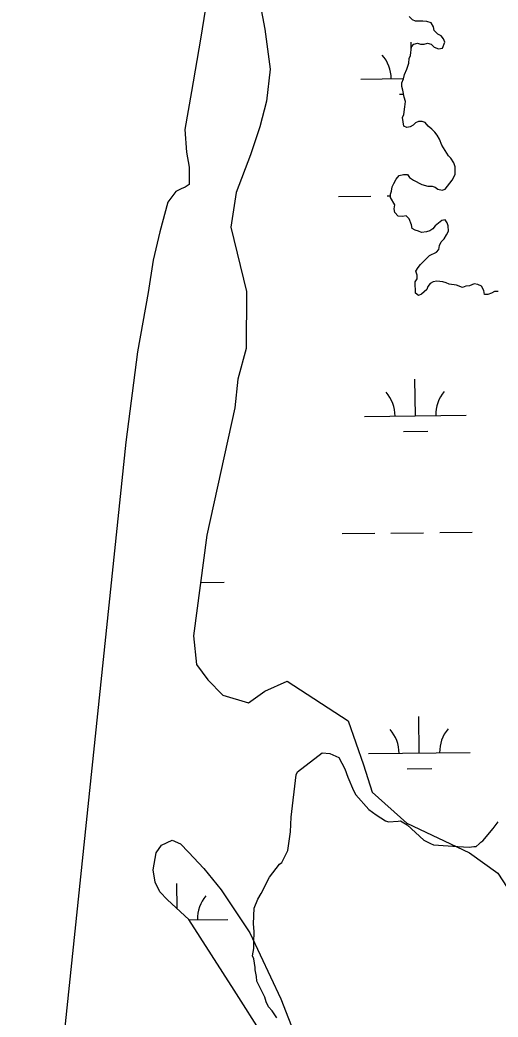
# Model space of a CAD drawing. Extents: x 3683613 to 3738215, y 469626 to 495384.
# Drawn here: x 3716472 to 3716943, y 482125 to 483108 of the extents above; entities that cross this region are included whole.
import ezdxf

# ---------------------------------------------------------------- set-up
doc = ezdxf.new("R2010")
doc.units = 0
for name, color, linetype in [('V-SITE-VEGE', 7, 'Continuous'), ('V-TOPO-SHOR', 7, 'Continuous'), ('V-WETL-SWMP', 7, 'Continuous')]:
    doc.layers.add(name, color=color, linetype=linetype)

msp = doc.modelspace()

# ---------------------------------------------------------------- linework, layer by layer
at = {"layer": 'V-SITE-VEGE'}
msp.add_lwpolyline([(3716724.77, 482123.79), (3716720.04, 482130.79), (3716716.5, 482134.87), (3716714.13, 482139.54), (3716712.93, 482144.22), (3716705.23, 482160), (3716704.61, 482164.68), (3716703.41, 482171.12), (3716703.39, 482173.46), (3716702.17, 482182.24), (3716700.98, 482185.16), (3716702.11, 482192.2), (3716702.08, 482198.06), (3716702.6, 482209.19), (3716701.97, 482216.8), (3716702.47, 482232.03), (3716705.93, 482240.84), (3716709.41, 482246.72), (3716717.52, 482262.58), (3716727.41, 482275.53), (3716729.74, 482277.3), (3716735.53, 482289.05), (3716738.36, 482307.23), (3716738.86, 482321.87), (3716743.89, 482363.49), (3716745.04, 482366.43), (3716769.54, 482385.32), (3716777.16, 482384.77), (3716785.97, 482380.72), (3716791.89, 482369.63), (3716794.87, 482361.44), (3716800.22, 482348), (3716802.58, 482343.91), (3716815.55, 482329.34), (3716822.62, 482324.11), (3716832.02, 482318.31), (3716834.96, 482317.15), (3716844.33, 482317.79), (3716846.67, 482318.39), (3716853.13, 482314.33), (3716869.62, 482299.19), (3716876.09, 482295.72), (3716879.02, 482294.56), (3716903.05, 482292.94), (3716914.18, 482292.42), (3716918.87, 482293.03), (3716921.21, 482293.04), (3716924.12, 482295.41), (3716925.87, 482297.17), (3716927.62, 482298.35), (3716938.09, 482310.72), (3716942.75, 482317.19)], dxfattribs=at)
at = {"layer": 'V-TOPO-SHOR'}
for p, q in [((3716861.53, 483107.07), (3716858.59, 483108.23)), ((3716868.56, 483107.12), (3716861.53, 483107.07)), ((3716872.66, 483106.55), (3716868.56, 483107.12)), ((3716876.77, 483105.41), (3716872.66, 483106.55)), ((3716879.14, 483101.32), (3716876.77, 483105.41)), ((3716879.74, 483097.81), (3716879.14, 483101.32)), ((3716883.28, 483094.31), (3716879.74, 483097.81)), ((3716886.8, 483092.58), (3716883.28, 483094.31)), ((3716889.16, 483089.66), (3716886.8, 483092.58)), ((3716890.35, 483086.15), (3716889.16, 483089.66)), ((3716856.45, 483073.07), (3716857.57, 483081.86)), ((3716857.57, 483081.86), (3716859.9, 483084.22)), ((3716859.9, 483084.22), (3716863.41, 483085.41)), ((3716863.41, 483085.41), (3716866.35, 483084.26)), ((3716866.35, 483084.26), (3716869.86, 483084.28)), ((3716869.86, 483084.28), (3716873.37, 483085.47)), ((3716873.37, 483085.47), (3716876.89, 483084.32)), ((3716876.89, 483084.32), (3716879.84, 483081.4)), ((3716879.84, 483081.4), (3716883.95, 483079.67)), ((3716883.95, 483079.67), (3716888.04, 483080.28)), ((3716888.04, 483080.28), (3716890.35, 483086.15)), ((3716854.74, 483065.44), (3716855.3, 483070.13)), ((3716855.3, 483070.13), (3716856.45, 483073.07)), ((3716850.7, 483054.29), (3716853.02, 483059.58)), ((3716853.02, 483059.58), (3716854.74, 483065.44)), ((3716847.82, 483046.07), (3716849.55, 483050.18)), ((3716849.55, 483050.18), (3716850.7, 483054.29)), ((3716847.84, 483042.56), (3716847.82, 483046.07)), ((3716849.03, 483039.05), (3716847.84, 483042.56)), ((3716850.25, 483032.03), (3716849.03, 483039.05)), ((3716851.44, 483027.93), (3716850.25, 483032.03)), ((3716850.88, 483022.66), (3716851.44, 483027.93)), ((3716849.76, 483015.04), (3716850.88, 483022.66)), ((3716848.6, 483012.1), (3716849.76, 483015.04)), ((3716849.82, 483003.32), (3716848.6, 483012.1)), ((3716852.76, 483002.17), (3716849.82, 483003.32)), ((3716856.27, 483002.77), (3716852.76, 483002.17)), ((3716859.19, 483004.55), (3716856.27, 483002.77)), ((3716861.52, 483006.9), (3716859.19, 483004.55)), ((3716864.44, 483008.09), (3716861.52, 483006.9)), ((3716867.96, 483008.11), (3716864.44, 483008.09)), ((3716870.89, 483006.96), (3716867.96, 483008.11)), ((3716873.84, 483003.46), (3716870.89, 483006.96)), ((3716877.37, 483000.55), (3716873.84, 483003.46)), ((3716880.32, 482997.64), (3716877.37, 483000.55)), ((3716882.68, 482994.72), (3716880.32, 482997.64)), ((3716885.05, 482990.64), (3716882.68, 482994.72)), ((3716887.42, 482984.79), (3716885.05, 482990.64)), ((3716893.93, 482974.28), (3716887.42, 482984.79)), ((3716896.28, 482971.95), (3716893.93, 482974.28)), ((3716899.24, 482967.28), (3716896.28, 482971.95)), ((3716900.43, 482963.19), (3716899.24, 482967.28)), ((3716900.48, 482956.16), (3716900.43, 482963.19)), ((3716840.19, 482947.03), (3716842.51, 482951.14)), ((3716842.51, 482951.14), (3716845.42, 482954.67)), ((3716845.42, 482954.67), (3716849.51, 482955.87)), ((3716849.51, 482955.87), (3716853.61, 482955.89)), ((3716853.61, 482955.89), (3716855.39, 482952.97)), ((3716855.39, 482952.97), (3716859.5, 482950.07)), ((3716859.5, 482950.07), (3716867.73, 482946.01)), ((3716890.6, 482941.46), (3716897.58, 482950.29)), ((3716897.58, 482950.29), (3716899.32, 482953.23)), ((3716899.32, 482953.23), (3716900.48, 482956.16)), ((3716836.74, 482936.46), (3716837.89, 482939.4)), ((3716837.89, 482939.4), (3716838.45, 482943.5)), ((3716838.45, 482943.5), (3716840.19, 482947.03)), ((3716867.73, 482946.01), (3716873.6, 482944.29)), ((3716873.6, 482944.29), (3716877.7, 482944.31)), ((3716877.7, 482944.31), (3716880.63, 482943.16)), ((3716880.63, 482943.16), (3716883.57, 482941.42)), ((3716883.57, 482941.42), (3716887.68, 482940.27)), ((3716887.68, 482940.27), (3716890.6, 482941.46)), ((3716836.76, 482932.95), (3716836.74, 482936.46)), ((3716840.9, 482925.94), (3716836.76, 482932.95)), ((3716840.33, 482921.84), (3716840.9, 482925.94)), ((3716840.94, 482918.33), (3716840.33, 482921.84)), ((3716844.48, 482914.83), (3716840.94, 482918.33)), ((3716848.58, 482914.27), (3716844.48, 482914.83)), ((3716852.09, 482914.88), (3716848.58, 482914.27)), ((3716855.04, 482911.96), (3716852.09, 482914.88)), ((3716857.41, 482906.12), (3716855.04, 482911.96)), ((3716887.26, 482910.39), (3716880.85, 482905.08)), ((3716890.78, 482911), (3716887.26, 482910.39)), ((3716892.55, 482908.08), (3716890.78, 482911)), ((3716858.02, 482902.61), (3716857.41, 482906.12)), ((3716860.96, 482900.87), (3716858.02, 482902.61)), ((3716864.48, 482899.72), (3716860.96, 482900.87)), ((3716875.61, 482900.37), (3716872.1, 482899.17)), ((3716878.53, 482902.14), (3716875.61, 482900.37)), ((3716880.85, 482905.08), (3716878.53, 482902.14)), ((3716893.74, 482905.16), (3716892.55, 482908.08)), ((3716893.77, 482899.89), (3716893.74, 482905.16)), ((3716867.42, 482898.56), (3716864.48, 482899.72)), ((3716872.1, 482899.17), (3716867.42, 482898.56)), ((3716886.8, 482889.3), (3716889.71, 482892.25)), ((3716889.71, 482892.25), (3716892.03, 482896.36)), ((3716892.03, 482896.36), (3716893.77, 482899.89)), ((3716882.17, 482879.32), (3716884.5, 482881.67)), ((3716884.5, 482881.67), (3716885.06, 482885.78)), ((3716885.06, 482885.78), (3716886.8, 482889.3)), ((3716866.43, 482866.92), (3716875.16, 482875.76)), ((3716875.16, 482875.76), (3716882.17, 482879.32)), ((3716861.78, 482860.45), (3716864.1, 482863.98)), ((3716864.1, 482863.98), (3716866.43, 482866.92)), ((3716861.25, 482849.9), (3716862.99, 482852.84)), ((3716862.97, 482856.36), (3716861.78, 482860.45)), ((3716862.99, 482852.84), (3716862.97, 482856.36)), ((3716861.32, 482838.78), (3716861.25, 482849.9)), ((3716872.43, 482842.35), (3716870.1, 482840)), ((3716873.58, 482845.29), (3716872.43, 482842.35)), ((3716875.91, 482848.23), (3716873.58, 482845.29)), ((3716878.83, 482850.01), (3716875.91, 482848.23)), ((3716882.34, 482850.61), (3716878.83, 482850.01)), ((3716888.2, 482850.06), (3716882.34, 482850.61)), ((3716891.72, 482848.91), (3716888.2, 482850.06)), ((3716894.66, 482847.75), (3716891.72, 482848.91)), ((3716901.69, 482846.62), (3716894.66, 482847.75)), ((3716907.56, 482844.31), (3716901.69, 482846.62)), ((3716911.07, 482845.51), (3716907.56, 482844.31)), ((3716914.58, 482846.11), (3716911.07, 482845.51)), ((3716919.26, 482847.9), (3716914.58, 482846.11)), ((3716922.78, 482847.33), (3716919.26, 482847.9)), ((3716926.3, 482845.59), (3716922.78, 482847.33)), ((3716928.67, 482841.51), (3716926.3, 482845.59)), ((3716929.28, 482837.41), (3716928.67, 482841.51)), ((3716864.26, 482836.45), (3716861.32, 482838.78)), ((3716867.18, 482837.64), (3716864.26, 482836.45)), ((3716870.1, 482840), (3716867.18, 482837.64)), ((3716932.79, 482837.43), (3716929.28, 482837.41)), ((3716936.3, 482838.62), (3716932.79, 482837.43)), ((3716939.22, 482840.39), (3716936.3, 482838.62)), ((3716942.73, 482840.42), (3716939.22, 482840.39)), ((3716576.17, 482691.67), (3716471.72, 481692.59))]:
    msp.add_line(p, q, dxfattribs=at)
for points in [[(3716718.6, 483608.41), (3716666.46, 483185.16), (3716657.42, 483138.6), (3716649.71, 483089.4), (3716640.7, 483037.52), (3716634.26, 483000.28), (3716635.72, 482977.7), (3716638.46, 482963.09), (3716638.54, 482948.48), (3716638.55, 482945.82), (3716634.58, 482943.14), (3716630.6, 482941.79)], [(3716630.6, 482941.79), (3716625.3, 482939.1), (3716617.39, 482928.43), (3716609.57, 482899.15), (3716603.08, 482871.21), (3716597.95, 482839.29), (3716587.64, 482780.76), (3716576.17, 482691.67)]]:
    msp.add_lwpolyline(points, dxfattribs=at)
at = {"layer": 'V-WETL-SWMP'}
for p, q in [((3716703.31, 483151.93), (3716712.83, 483099.22)), ((3716858.59, 483108.23), (3716855.06, 483111.72)), ((3716861.53, 483107.07), (3716858.59, 483108.23)), ((3716868.56, 483107.12), (3716861.53, 483107.07)), ((3716872.66, 483106.55), (3716868.56, 483107.12)), ((3716876.77, 483105.41), (3716872.66, 483106.55)), ((3716712.83, 483099.22), (3716718.33, 483059.67)), ((3716879.14, 483101.32), (3716876.77, 483105.41)), ((3716879.74, 483097.81), (3716879.14, 483101.32)), ((3716883.28, 483094.31), (3716879.74, 483097.81)), ((3716886.8, 483092.58), (3716883.28, 483094.31)), ((3716889.16, 483089.66), (3716886.8, 483092.58)), ((3716890.35, 483086.15), (3716889.16, 483089.66)), ((3716856.45, 483073.07), (3716857.57, 483081.86)), ((3716857.13, 483078.35), (3716857.03, 483086.43)), ((3716857.57, 483081.86), (3716859.9, 483084.22)), ((3716859.9, 483084.22), (3716863.41, 483085.41)), ((3716863.41, 483085.41), (3716866.35, 483084.26)), ((3716866.35, 483084.26), (3716869.86, 483084.28)), ((3716869.86, 483084.28), (3716873.37, 483085.47)), ((3716873.37, 483085.47), (3716876.89, 483084.32)), ((3716876.89, 483084.32), (3716879.84, 483081.4)), ((3716879.84, 483081.4), (3716883.95, 483079.67)), ((3716883.95, 483079.67), (3716888.04, 483080.28)), ((3716888.04, 483080.28), (3716890.35, 483086.15)), ((3716854.74, 483065.44), (3716855.3, 483070.13)), ((3716855.3, 483070.13), (3716856.45, 483073.07)), ((3716718.33, 483059.67), (3716714.55, 483027.99)), ((3716850.7, 483054.29), (3716853.02, 483059.58)), ((3716853.02, 483059.58), (3716854.74, 483065.44)), ((3716807.45, 483049.85), (3716849.6, 483050.34)), ((3716847.82, 483046.07), (3716849.55, 483050.18)), ((3716849.55, 483050.18), (3716850.7, 483054.29)), ((3716847.84, 483042.56), (3716847.82, 483046.07)), ((3716849.03, 483039.05), (3716847.84, 483042.56)), ((3716850.25, 483032.03), (3716849.03, 483039.05)), ((3716714.55, 483027.99), (3716708.09, 483002.9)), ((3716845.63, 483034.86), (3716849.75, 483034.91)), ((3716851.44, 483027.93), (3716850.25, 483032.03)), ((3716850.88, 483022.66), (3716851.44, 483027.93)), ((3716849.76, 483015.04), (3716850.88, 483022.66)), ((3716848.6, 483012.1), (3716849.76, 483015.04)), ((3716849.82, 483003.32), (3716848.6, 483012.1)), ((3716708.09, 483002.9), (3716699.01, 482975.15)), ((3716852.76, 483002.17), (3716849.82, 483003.32)), ((3716856.27, 483002.77), (3716852.76, 483002.17)), ((3716859.19, 483004.55), (3716856.27, 483002.77)), ((3716861.52, 483006.9), (3716859.19, 483004.55)), ((3716864.44, 483008.09), (3716861.52, 483006.9)), ((3716867.96, 483008.11), (3716864.44, 483008.09)), ((3716870.89, 483006.96), (3716867.96, 483008.11)), ((3716873.84, 483003.46), (3716870.89, 483006.96)), ((3716877.37, 483000.55), (3716873.84, 483003.46)), ((3716880.32, 482997.64), (3716877.37, 483000.55)), ((3716882.68, 482994.72), (3716880.32, 482997.64)), ((3716885.05, 482990.64), (3716882.68, 482994.72)), ((3716887.42, 482984.79), (3716885.05, 482990.64)), ((3716893.93, 482974.28), (3716887.42, 482984.79)), ((3716699.01, 482975.15), (3716684.7, 482938.13)), ((3716896.28, 482971.95), (3716893.93, 482974.28)), ((3716899.24, 482967.28), (3716896.28, 482971.95)), ((3716900.43, 482963.19), (3716899.24, 482967.28)), ((3716900.48, 482956.16), (3716900.43, 482963.19)), ((3716840.19, 482947.03), (3716842.51, 482951.14)), ((3716842.51, 482951.14), (3716845.42, 482954.67)), ((3716845.42, 482954.67), (3716849.51, 482955.87)), ((3716849.51, 482955.87), (3716853.61, 482955.89)), ((3716853.61, 482955.89), (3716855.39, 482952.97)), ((3716855.39, 482952.97), (3716859.5, 482950.07)), ((3716859.5, 482950.07), (3716867.73, 482946.01)), ((3716890.6, 482941.46), (3716897.58, 482950.29)), ((3716897.58, 482950.29), (3716899.32, 482953.23)), ((3716899.32, 482953.23), (3716900.48, 482956.16)), ((3716836.74, 482936.46), (3716837.89, 482939.4)), ((3716837.89, 482939.4), (3716838.45, 482943.5)), ((3716838.45, 482943.5), (3716840.19, 482947.03)), ((3716867.73, 482946.01), (3716873.6, 482944.29)), ((3716873.6, 482944.29), (3716877.7, 482944.31)), ((3716877.7, 482944.31), (3716880.63, 482943.16)), ((3716880.63, 482943.16), (3716883.57, 482941.42)), ((3716883.57, 482941.42), (3716887.68, 482940.27)), ((3716887.68, 482940.27), (3716890.6, 482941.46)), ((3716684.7, 482938.13), (3716679.62, 482903.81)), ((3716785.39, 482934.15), (3716817.39, 482934.52)), ((3716833.39, 482934.71), (3716836.75, 482934.75)), ((3716836.76, 482932.95), (3716836.74, 482936.46)), ((3716840.9, 482925.94), (3716836.76, 482932.95)), ((3716840.33, 482921.84), (3716840.9, 482925.94)), ((3716840.94, 482918.33), (3716840.33, 482921.84)), ((3716844.48, 482914.83), (3716840.94, 482918.33)), ((3716848.58, 482914.27), (3716844.48, 482914.83)), ((3716852.09, 482914.88), (3716848.58, 482914.27)), ((3716855.04, 482911.96), (3716852.09, 482914.88)), ((3716857.41, 482906.12), (3716855.04, 482911.96)), ((3716887.26, 482910.39), (3716880.85, 482905.08)), ((3716890.78, 482911), (3716887.26, 482910.39)), ((3716892.55, 482908.08), (3716890.78, 482911)), ((3716679.62, 482903.81), (3716694.93, 482840.28)), ((3716858.02, 482902.61), (3716857.41, 482906.12)), ((3716860.96, 482900.87), (3716858.02, 482902.61)), ((3716864.48, 482899.72), (3716860.96, 482900.87)), ((3716875.61, 482900.37), (3716872.1, 482899.17)), ((3716878.53, 482902.14), (3716875.61, 482900.37)), ((3716880.85, 482905.08), (3716878.53, 482902.14)), ((3716893.74, 482905.16), (3716892.55, 482908.08)), ((3716893.77, 482899.89), (3716893.74, 482905.16)), ((3716867.42, 482898.56), (3716864.48, 482899.72)), ((3716872.1, 482899.17), (3716867.42, 482898.56)), ((3716886.8, 482889.3), (3716889.71, 482892.25)), ((3716889.71, 482892.25), (3716892.03, 482896.36)), ((3716892.03, 482896.36), (3716893.77, 482899.89)), ((3716882.17, 482879.32), (3716884.5, 482881.67)), ((3716884.5, 482881.67), (3716885.06, 482885.78)), ((3716885.06, 482885.78), (3716886.8, 482889.3)), ((3716866.43, 482866.92), (3716875.16, 482875.76)), ((3716875.16, 482875.76), (3716882.17, 482879.32)), ((3716861.78, 482860.45), (3716864.1, 482863.98)), ((3716864.1, 482863.98), (3716866.43, 482866.92)), ((3716861.25, 482849.9), (3716862.99, 482852.84)), ((3716862.97, 482856.36), (3716861.78, 482860.45)), ((3716862.99, 482852.84), (3716862.97, 482856.36)), ((3716861.32, 482838.78), (3716861.25, 482849.9)), ((3716872.43, 482842.35), (3716870.1, 482840)), ((3716873.58, 482845.29), (3716872.43, 482842.35)), ((3716875.91, 482848.23), (3716873.58, 482845.29)), ((3716878.83, 482850.01), (3716875.91, 482848.23)), ((3716882.34, 482850.61), (3716878.83, 482850.01)), ((3716888.2, 482850.06), (3716882.34, 482850.61)), ((3716891.72, 482848.91), (3716888.2, 482850.06)), ((3716894.66, 482847.75), (3716891.72, 482848.91)), ((3716901.69, 482846.62), (3716894.66, 482847.75)), ((3716907.56, 482844.31), (3716901.69, 482846.62)), ((3716911.07, 482845.51), (3716907.56, 482844.31)), ((3716914.58, 482846.11), (3716911.07, 482845.51)), ((3716919.26, 482847.9), (3716914.58, 482846.11)), ((3716922.78, 482847.33), (3716919.26, 482847.9)), ((3716926.3, 482845.59), (3716922.78, 482847.33)), ((3716928.67, 482841.51), (3716926.3, 482845.59)), ((3716929.28, 482837.41), (3716928.67, 482841.51)), ((3716694.93, 482840.28), (3716694.67, 482783.98)), ((3716864.26, 482836.45), (3716861.32, 482838.78)), ((3716867.18, 482837.64), (3716864.26, 482836.45)), ((3716870.1, 482840), (3716867.18, 482837.64)), ((3716932.79, 482837.43), (3716929.28, 482837.41)), ((3716936.3, 482838.62), (3716932.79, 482837.43)), ((3716939.22, 482840.39), (3716936.3, 482838.62)), ((3716942.73, 482840.42), (3716939.22, 482840.39)), ((3716694.67, 482783.98), (3716686.34, 482754.03)), ((3716686.34, 482754.03), (3716683.28, 482725.58)), ((3716861.32, 482717.78), (3716860.9, 482753.77)), ((3716683.28, 482725.58), (3716655.86, 482599.94)), ((3716811.32, 482717.19), (3716911.32, 482718.36)), ((3716849.5, 482702.21), (3716873.5, 482702.49)), ((3716655.86, 482599.94), (3716642.65, 482500.77)), ((3716789.26, 482601.5), (3716821.26, 482601.87)), ((3716837.26, 482602.06), (3716869.26, 482602.43)), ((3716885.25, 482602.61), (3716917.25, 482602.99)), ((3716649.66, 482553.44), (3716672.75, 482553.71)), ((3716642.65, 482500.77), (3716645.74, 482472.35)), ((3716645.74, 482472.35), (3716656.68, 482457.46)), ((3716656.68, 482457.46), (3716671.72, 482442.3)), ((3716713.03, 482446.06), (3716734.97, 482455.86)), ((3716734.97, 482455.86), (3716795, 482416.92)), ((3716671.72, 482442.3), (3716696.98, 482434.53)), ((3716696.98, 482434.53), (3716713.03, 482446.06)), ((3716865.19, 482385.12), (3716864.77, 482421.12)), ((3716795, 482416.92), (3716810.2, 482373.61)), ((3716815.2, 482384.54), (3716915.19, 482385.7)), ((3716810.2, 482373.61), (3716818.86, 482346.4)), ((3716853.37, 482369.55), (3716877.37, 482369.83)), ((3716818.86, 482346.4), (3716853.04, 482315.81)), ((3716853.04, 482315.81), (3716914.78, 482286.56)), ((3716914.78, 482286.56), (3716942.45, 482266.78)), ((3716942.45, 482266.78), (3716966.12, 482229.97)), ((3716626.5, 482231.62), (3716626.21, 482256.47)), ((3716638.48, 482220.61), (3716676.62, 482221.06))]:
    msp.add_line(p, q, dxfattribs=at)
msp.add_lwpolyline([(3716712.12, 482105.29), (3716682.87, 482151.28), (3716638.23, 482221), (3716616.96, 482240.26), (3716609.52, 482248.2), (3716604.88, 482257.64), (3716602.89, 482270.06), (3716606.05, 482286.64), (3716611.18, 482294.22), (3716621.8, 482299.16), (3716629.81, 482295.51), (3716637.85, 482287.42), (3716652.73, 482271.38), (3716670.02, 482250.18), (3716698.07, 482207.73), (3716728.63, 482142.82), (3716751.45, 482084.36)], dxfattribs=at)
for centre, start, end in [((3716802.21, 483050.26), 359.89486, 41.43852), ((3716806.08, 482717.61), 359.89486, 41.43852), ((3716916.55, 482718.89), 139.89486, 181.43852), ((3716809.95, 482384.95), 359.89486, 41.43852), ((3716920.43, 482386.24), 139.89486, 181.43852), ((3716681.86, 482221.59), 139.89486, 181.43852)]:
    msp.add_arc(centre, 35.25, start, end, dxfattribs=at)

doc.saveas('drawing.dxf')
